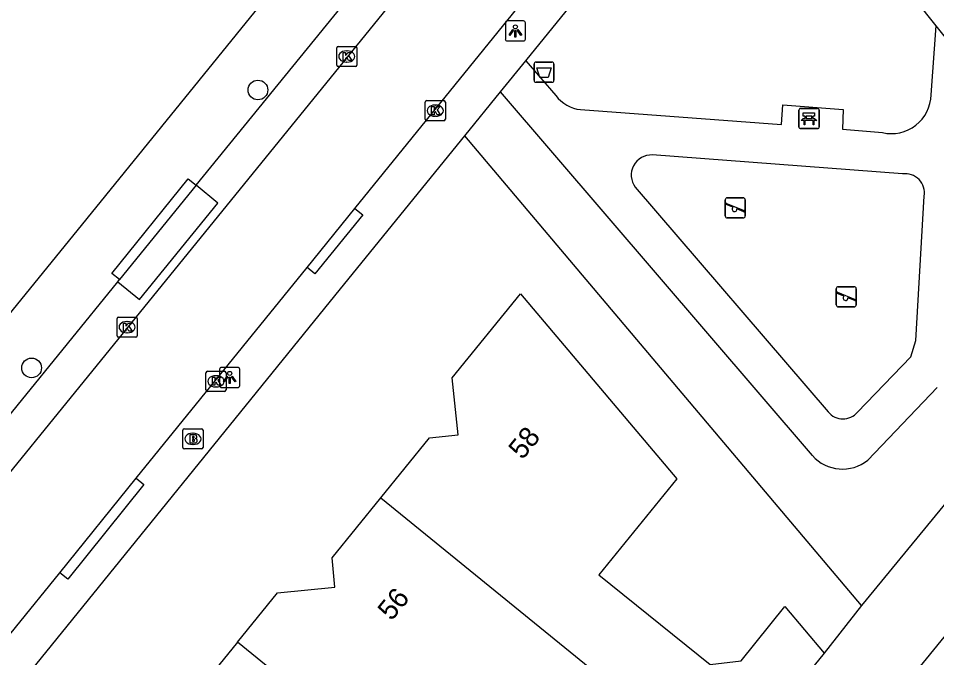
# Model space of a CAD drawing. Extents: x 157321 to 158827, y 386650 to 388532.
# Drawn here: x 157807.56 to 157853.16, y 387367.17 to 387398.91 of the extents above; entities that cross this region are included whole.
import ezdxf

# ---------------------------------------------------------------- set-up
doc = ezdxf.new("R2010")
doc.units = 0
for name, color, linetype in [('IMGEO_Afvalbak', 7, 'Continuous'), ('IMGEO_Bank', 7, 'Continuous'), ('IMGEO_Boom', 7, 'Continuous'), ('IMGEO_Brandkraan', 7, 'Continuous'), ('IMGEO_Groenvoorziening', 7, 'Continuous'), ('IMGEO_Kolk', 7, 'Continuous'), ('IMGEO_Lichtpunt', 7, 'Continuous'), ('IMGEO_Pand', 7, 'Continuous'), ('IMGEO_Pand_nummerreeks', 7, 'Continuous'), ('IMGEO_Rijbaan_lokaal_open', 7, 'Continuous'), ('IMGEO_Speelvoorziening', 7, 'Continuous'), ('IMGEO_Voetpad_halfverhard', 7, 'Continuous'), ('IMGEO_Voetpad_open', 7, 'Continuous')]:
    doc.layers.add(name, color=color, linetype=linetype)

msp = doc.modelspace()

# ---------------------------------------------------------------- linework, layer by layer
at = {"layer": 'IMGEO_Afvalbak'}
for p, q in [((157833.167, 387395.841), (157833.167, 387396.641)), ((157833.167, 387396.641), (157833.167, 387395.841)), ((157833.267, 387396.741), (157834.057, 387396.741)), ((157834.057, 387396.741), (157833.267, 387396.741)), ((157834.157, 387396.641), (157834.157, 387395.841)), ((157834.157, 387395.841), (157834.157, 387396.641)), ((157834.057, 387395.741), (157833.267, 387395.741)), ((157833.267, 387395.741), (157834.057, 387395.741))]:
    msp.add_line(p, q, dxfattribs=at)
msp.add_lwpolyline([(157833.31, 387396.455), (157834.014, 387396.455), (157833.865, 387395.985), (157833.459, 387395.985), (157833.31, 387396.455)], dxfattribs=at)
for centre, start, end in [((157833.267, 387396.641), 90, 180), ((157833.267, 387396.641), 90, 180), ((157834.057, 387396.641), 0, 90), ((157834.057, 387396.641), 360, 90), ((157833.267, 387395.841), 180, 270), ((157833.267, 387395.841), 180, 270), ((157834.057, 387395.841), 270, 0), ((157834.057, 387395.841), 270, 0)]:
    msp.add_arc(centre, 0.1, start, end, dxfattribs=at)
at = {"layer": 'IMGEO_Bank'}
for p, q in [((157846.322, 387393.515), (157846.322, 387394.356)), ((157846.322, 387394.356), (157846.322, 387393.515)), ((157846.397, 387394.44), (157847.238, 387394.44)), ((157847.238, 387394.44), (157846.397, 387394.44)), ((157847.322, 387394.365), (157847.322, 387393.524)), ((157847.322, 387393.524), (157847.322, 387394.365)), ((157847.019, 387393.838), (157846.626, 387393.838)), ((157846.631, 387393.946), (157846.631, 387394.052)), ((157846.675, 387394.052), (157846.675, 387393.946)), ((157846.963, 387394.058), (157846.681, 387394.058)), ((157846.681, 387393.94), (157846.963, 387393.94)), ((157846.969, 387393.946), (157846.969, 387394.052)), ((157847.013, 387394.052), (157847.013, 387393.946)), ((157847.247, 387393.44), (157846.406, 387393.44)), ((157846.406, 387393.44), (157847.247, 387393.44))]:
    msp.add_line(p, q, dxfattribs=at)
for points in [[(157846.569, 387393.838), (157846.427, 387393.838), (157846.539, 387393.94), (157846.625, 387393.94)], [(157846.625, 387394.058), (157846.539, 387394.058), (157846.539, 387394.219), (157847.102, 387394.219), (157847.102, 387394.058), (157847.019, 387394.058)], [(157846.619, 387393.831), (157846.619, 387393.624), (157846.576, 387393.624), (157846.576, 387393.831)], [(157847.019, 387393.94), (157847.102, 387393.94), (157847.214, 387393.838), (157847.075, 387393.838)], [(157847.069, 387393.831), (157847.069, 387393.624), (157847.025, 387393.624), (157847.025, 387393.831)]]:
    msp.add_lwpolyline(points, dxfattribs=at)
for centre, radius, start, end in [((157846.4, 387394.362), 0.0779, 92.4484, 184.2845), ((157846.4, 387394.362), 0.0779, 92.4484, 184.2845), ((157847.244, 387394.362), 0.0779, 2.4484, 94.2845), ((157847.244, 387394.362), 0.0779, 2.4484, 94.2845), ((157846.569, 387393.831), 0.00671, 2.8957, 87.1043), ((157846.626, 387393.831), 0.00671, 92.8957, 177.1043), ((157846.624, 387394.051), 0.00671, 2.8957, 87.1043), ((157846.624, 387393.947), 0.00671, 272.8957, 357.1043), ((157846.681, 387394.051), 0.00671, 92.8957, 177.1043), ((157846.681, 387393.947), 0.00671, 182.8957, 267.1043), ((157846.963, 387394.051), 0.00671, 2.8957, 87.1043), ((157846.963, 387393.947), 0.00671, 272.8957, 357.1043), ((157847.02, 387394.051), 0.00671, 92.8957, 177.1043), ((157847.02, 387393.947), 0.00671, 182.8957, 267.1043), ((157847.018, 387393.831), 0.00671, 2.8957, 87.1043), ((157847.075, 387393.831), 0.00671, 92.8957, 177.1043), ((157846.4, 387393.518), 0.0779, 182.4484, 274.2845), ((157846.4, 387393.518), 0.0779, 182.4484, 274.2845), ((157847.244, 387393.518), 0.0779, 272.4484, 4.2845), ((157847.244, 387393.518), 0.0779, 272.4484, 4.2845)]:
    msp.add_arc(centre, radius, start, end, dxfattribs=at)
at = {"layer": 'IMGEO_Boom'}
for centre in [(157819.461, 387395.357), (157808.223, 387381.557)]:
    msp.add_circle(centre, 0.489, dxfattribs=at)
at = {"layer": 'IMGEO_Brandkraan'}
for p, q in [((157815.732, 387377.607), (157815.732, 387378.459)), ((157815.807, 387378.533), (157816.659, 387378.533)), ((157816.733, 387378.459), (157816.733, 387377.607)), ((157816.22, 387378.313), (157816.245, 387378.313)), ((157816.659, 387377.533), (157815.807, 387377.533)), ((157816.243, 387377.753), (157816.218, 387377.753))]:
    msp.add_line(p, q, dxfattribs=at)
for points in [[(157815.732, 387377.607), (157815.732, 387378.459)], [(157815.807, 387378.533), (157816.659, 387378.533)], [(157816.733, 387378.459), (157816.733, 387377.607)], [(157816.08, 387378.233), (157816.08, 387377.833), (157816.293, 387377.833)], [(157816.311, 387378.233), (157816.08, 387378.233)], [(157816.259, 387378.152), (157816.205, 387378.152), (157816.205, 387378.076)], [(157816.205, 387378.076), (157816.258, 387378.076)], [(157816.267, 387378), (157816.205, 387378), (157816.205, 387377.919)], [(157816.205, 387377.919), (157816.267, 387377.919)], [(157816.659, 387377.533), (157815.807, 387377.533)]]:
    msp.add_lwpolyline(points, dxfattribs=at)
for centre, radius, start, end in [((157815.809, 387378.457), 0.0765, 91.552, 178.448), ((157815.809, 387378.457), 0.0765, 91.552, 178.448), ((157816.657, 387378.457), 0.0765, 1.552, 88.448), ((157816.657, 387378.457), 0.0765, 1.552, 88.448), ((157816.26, 387378.114), 0.0379, 267.8285, 90.9355), ((157816.268, 387377.959), 0.0404, 269.8759, 90.5077), ((157816.315, 387378.088), 0.145, 59.4692, 91.5367), ((157816.34, 387378.135), 0.0922, 285.5137, 58.1501), ((157816.345, 387377.943), 0.105, 301.3115, 78.989), ((157815.809, 387377.609), 0.0765, 181.552, 268.448), ((157815.809, 387377.609), 0.0765, 181.552, 268.448), ((157816.299, 387378.084), 0.251, 268.6676, 293.5347), ((157816.657, 387377.609), 0.0765, 271.552, 358.448), ((157816.657, 387377.609), 0.0765, 271.552, 358.448)]:
    msp.add_arc(centre, radius, start, end, dxfattribs=at)
for centre, major_axis, ratio, start_param, end_param in [((157816.219, 387378.033), (-0.387, 0.002), 0.722429, 4.712389, 7.853982), ((157816.244, 387378.033), (-0.39, 0.002), 0.717154, 1.570796, 4.712389)]:
    msp.add_ellipse(centre, major_axis=major_axis, ratio=ratio, start_param=start_param, end_param=end_param, dxfattribs=at)
at = {"layer": 'IMGEO_Groenvoorziening'}
for points in [[(157796.24, 387298.432), (157798.944, 387300.717), (157806.914, 387310.298), (157819.12, 387325.881), (157828.004, 387336.888), (157908.816, 387436.002)], [(157849.436, 387369.766), (157829.731, 387393.075)], [(157857.36, 387379.415), (157849.436, 387369.766)], [(157849.436, 387369.766), (157847.578, 387367.391)]]:
    msp.add_lwpolyline(points, dxfattribs=at)
at = {"layer": 'IMGEO_Kolk'}
for p, q in [((157823.446, 387397.522), (157824.298, 387397.522)), ((157823.371, 387396.596), (157823.371, 387397.448)), ((157823.859, 387397.302), (157823.884, 387397.302)), ((157824.372, 387397.448), (157824.372, 387396.596)), ((157823.882, 387396.742), (157823.857, 387396.742)), ((157824.298, 387396.522), (157823.446, 387396.522)), ((157827.764, 387393.904), (157827.764, 387394.756)), ((157827.839, 387394.83), (157828.691, 387394.83)), ((157828.765, 387394.756), (157828.765, 387393.904)), ((157828.252, 387394.61), (157828.277, 387394.61)), ((157828.691, 387393.83), (157827.839, 387393.83)), ((157828.275, 387394.05), (157828.25, 387394.05)), ((157812.464, 387383.155), (157812.464, 387384.007)), ((157812.539, 387384.081), (157813.391, 387384.081)), ((157812.952, 387383.861), (157812.977, 387383.861)), ((157813.465, 387384.007), (157813.465, 387383.155)), ((157813.391, 387383.081), (157812.539, 387383.081)), ((157812.975, 387383.301), (157812.95, 387383.301)), ((157816.877, 387380.466), (157816.877, 387381.318)), ((157816.952, 387381.392), (157817.804, 387381.392)), ((157817.365, 387381.172), (157817.39, 387381.172)), ((157817.878, 387381.318), (157817.878, 387380.466)), ((157817.388, 387380.612), (157817.363, 387380.612)), ((157817.804, 387380.392), (157816.952, 387380.392))]:
    msp.add_line(p, q, dxfattribs=at)
for points in [[(157823.446, 387397.522), (157824.298, 387397.522)], [(157823.371, 387396.596), (157823.371, 387397.448)], [(157823.692, 387397.222), (157823.815, 387397.222), (157823.815, 387397.071), (157823.945, 387397.222), (157824.109, 387397.222), (157823.963, 387397.071), (157824.116, 387396.822), (157823.964, 387396.822), (157823.879, 387396.986), (157823.815, 387396.919), (157823.815, 387396.822), (157823.692, 387396.822), (157823.692, 387397.222)], [(157824.372, 387397.448), (157824.372, 387396.596)], [(157824.298, 387396.522), (157823.446, 387396.522)], [(157827.764, 387393.904), (157827.764, 387394.756)], [(157827.839, 387394.83), (157828.691, 387394.83)], [(157828.765, 387394.756), (157828.765, 387393.904)], [(157828.085, 387394.53), (157828.208, 387394.53), (157828.208, 387394.379), (157828.338, 387394.53), (157828.502, 387394.53), (157828.356, 387394.379), (157828.509, 387394.13), (157828.357, 387394.13), (157828.272, 387394.294), (157828.208, 387394.227), (157828.208, 387394.13), (157828.085, 387394.13), (157828.085, 387394.53)], [(157828.691, 387393.83), (157827.839, 387393.83)], [(157812.464, 387383.155), (157812.464, 387384.007)], [(157812.539, 387384.081), (157813.391, 387384.081)], [(157813.465, 387384.007), (157813.465, 387383.155)], [(157812.785, 387383.781), (157812.908, 387383.781), (157812.908, 387383.63), (157813.038, 387383.781), (157813.202, 387383.781), (157813.056, 387383.63), (157813.209, 387383.381), (157813.057, 387383.381), (157812.972, 387383.545), (157812.908, 387383.478), (157812.908, 387383.381), (157812.785, 387383.381), (157812.785, 387383.781)], [(157813.391, 387383.081), (157812.539, 387383.081)], [(157816.877, 387380.466), (157816.877, 387381.318)], [(157816.952, 387381.392), (157817.804, 387381.392)], [(157817.198, 387381.092), (157817.321, 387381.092), (157817.321, 387380.941), (157817.451, 387381.092), (157817.615, 387381.092), (157817.469, 387380.941), (157817.622, 387380.692), (157817.47, 387380.692), (157817.385, 387380.856), (157817.321, 387380.789), (157817.321, 387380.692), (157817.198, 387380.692), (157817.198, 387381.092)], [(157817.878, 387381.318), (157817.878, 387380.466)], [(157817.804, 387380.392), (157816.952, 387380.392)]]:
    msp.add_lwpolyline(points, dxfattribs=at)
for centre, start, end in [((157823.448, 387397.446), 91.552, 178.448), ((157823.448, 387397.446), 91.552, 178.448), ((157824.296, 387397.446), 1.552, 88.448), ((157824.296, 387397.446), 1.552, 88.448), ((157823.448, 387396.598), 181.552, 268.448), ((157823.448, 387396.598), 181.552, 268.448), ((157824.296, 387396.598), 271.552, 358.448), ((157824.296, 387396.598), 271.552, 358.448), ((157827.841, 387394.754), 91.552, 178.448), ((157827.841, 387394.754), 91.552, 178.448), ((157828.689, 387394.754), 1.552, 88.448), ((157828.689, 387394.754), 1.552, 88.448), ((157827.841, 387393.906), 181.552, 268.448), ((157827.841, 387393.906), 181.552, 268.448), ((157828.689, 387393.906), 271.552, 358.448), ((157828.689, 387393.906), 271.552, 358.448), ((157812.541, 387384.005), 91.552, 178.448), ((157812.541, 387384.005), 91.552, 178.448), ((157813.389, 387384.005), 1.552, 88.448), ((157813.389, 387384.005), 1.552, 88.448), ((157812.541, 387383.157), 181.552, 268.448), ((157812.541, 387383.157), 181.552, 268.448), ((157813.389, 387383.157), 271.552, 358.448), ((157813.389, 387383.157), 271.552, 358.448), ((157816.954, 387381.316), 91.552, 178.448), ((157816.954, 387381.316), 91.552, 178.448), ((157817.802, 387381.316), 1.552, 88.448), ((157817.802, 387381.316), 1.552, 88.448), ((157816.954, 387380.468), 181.552, 268.448), ((157816.954, 387380.468), 181.552, 268.448), ((157817.802, 387380.468), 271.552, 358.448), ((157817.802, 387380.468), 271.552, 358.448)]:
    msp.add_arc(centre, 0.0765, start, end, dxfattribs=at)
for centre, major_axis, ratio, start_param, end_param in [((157823.858, 387397.022), (-0.387, 0.002), 0.722429, 4.712389, 7.853982), ((157823.883, 387397.022), (-0.39, 0.002), 0.717154, 1.570796, 4.712389), ((157828.251, 387394.33), (-0.387, 0.002), 0.722429, 4.712389, 7.853982), ((157828.276, 387394.33), (-0.39, 0.002), 0.717154, 1.570796, 4.712389), ((157812.951, 387383.581), (-0.387, 0.002), 0.722429, 4.712389, 7.853982), ((157812.976, 387383.581), (-0.39, 0.002), 0.717154, 1.570796, 4.712389), ((157817.364, 387380.892), (-0.387, 0.002), 0.722429, 4.712389, 7.853982), ((157817.389, 387380.892), (-0.39, 0.002), 0.717154, 1.570796, 4.712389)]:
    msp.add_ellipse(centre, major_axis=major_axis, ratio=ratio, start_param=start_param, end_param=end_param, dxfattribs=at)
at = {"layer": 'IMGEO_Lichtpunt'}
for p, q in [((157831.744, 387398.694), (157831.744, 387397.887)), ((157831.744, 387398.694), (157831.744, 387397.887)), ((157832.646, 387398.789), (157831.838, 387398.789)), ((157832.646, 387398.789), (157831.838, 387398.789)), ((157832.74, 387397.887), (157832.74, 387398.694)), ((157832.74, 387397.887), (157832.74, 387398.694)), ((157831.838, 387397.793), (157832.646, 387397.793)), ((157831.838, 387397.793), (157832.646, 387397.793)), ((157818.461, 387381.581), (157817.653, 387381.581)), ((157818.461, 387381.581), (157817.653, 387381.581)), ((157817.559, 387381.486), (157817.559, 387380.679)), ((157817.559, 387381.486), (157817.559, 387380.679)), ((157818.555, 387380.679), (157818.555, 387381.486)), ((157818.555, 387380.679), (157818.555, 387381.486)), ((157817.653, 387380.585), (157818.461, 387380.585)), ((157817.653, 387380.585), (157818.461, 387380.585))]:
    msp.add_line(p, q, dxfattribs=at)
for points in [[(157832.118, 387398.358), (157832.157, 387398.33), (157831.969, 387398.068), (157831.931, 387398.095), (157832.118, 387398.358)], [(157832.22, 387398.31), (157832.267, 387398.31), (157832.267, 387397.988), (157832.22, 387397.988), (157832.22, 387398.31)], [(157832.33, 387398.33), (157832.368, 387398.357), (157832.555, 387398.095), (157832.516, 387398.067), (157832.33, 387398.33)], [(157817.933, 387381.15), (157817.972, 387381.122), (157817.784, 387380.86), (157817.746, 387380.887), (157817.933, 387381.15)], [(157818.035, 387381.102), (157818.082, 387381.102), (157818.082, 387380.78), (157818.035, 387380.78), (157818.035, 387381.102)], [(157818.145, 387381.122), (157818.183, 387381.149), (157818.37, 387380.887), (157818.331, 387380.859), (157818.145, 387381.122)]]:
    msp.add_lwpolyline(points, dxfattribs=at)
for centre in [(157832.243, 387398.492), (157818.058, 387381.284)]:
    msp.add_circle(centre, 0.0994, dxfattribs=at)
for centre, start, end in [((157831.838, 387398.694), 90, 180), ((157831.838, 387398.694), 90, 180), ((157832.646, 387398.694), 0, 90), ((157832.646, 387398.694), 0, 90), ((157831.838, 387397.887), 180, 270), ((157831.838, 387397.887), 180, 270), ((157832.646, 387397.887), 270, 0), ((157832.646, 387397.887), 270, 360), ((157817.653, 387381.486), 90, 180), ((157817.653, 387381.486), 90, 180), ((157818.461, 387381.486), 0, 90), ((157818.461, 387381.486), 0, 90), ((157817.653, 387380.679), 180, 270), ((157817.653, 387380.679), 180, 270), ((157818.461, 387380.679), 270, 0), ((157818.461, 387380.679), 270, 360)]:
    msp.add_arc(centre, 0.0946, start, end, dxfattribs=at)
at = {"layer": 'IMGEO_Pand'}
for points in [[(157825.562, 387375.105), (157827.978, 387378.079), (157829.401, 387378.229), (157829.101, 387381.065), (157832.491, 387385.228), (157840.261, 387376.042), (157836.393, 387371.277), (157841.916, 387366.832), (157843.452, 387367.008), (157845.621, 387369.704), (157847.578, 387367.391)], [(157818.439, 387367.938), (157820.434, 387370.396), (157823.284, 387370.676), (157823.142, 387372.126), (157825.562, 387375.105)], [(157825.562, 387375.105), (157842.593, 387361.257)], [(157818.439, 387367.938), (157816.442, 387365.477), (157816.733, 387362.64), (157815.319, 387362.495), (157812.895, 387359.511)], [(157827.609, 387360.48), (157818.439, 387367.938)], [(157847.578, 387367.391), (157842.593, 387361.257)]]:
    msp.add_lwpolyline(points, dxfattribs=at)
at = {"layer": 'IMGEO_Rijbaan_lokaal_open'}
for points in [[(157834.935, 387410.595), (157781.63, 387344.993)], [(157853.14, 387398.544), (157846.107, 387407.382), (157845.399, 387407.886)], [(157824.279, 387389.477), (157836.376, 387404.4), (157838.87, 387407.488)], [(157854.949, 387396.271), (157853.14, 387398.544)], [(157821.899, 387386.548), (157824.279, 387389.477)], [(157813.411, 387376.075), (157821.899, 387386.548)], [(157809.626, 387371.388), (157813.411, 387376.075)], [(157800.797, 387360.52), (157809.626, 387371.388)]]:
    msp.add_lwpolyline(points, dxfattribs=at)
at = {"layer": 'IMGEO_Speelvoorziening'}
for p, q in [((157842.664, 387389.103), (157842.664, 387389.903)), ((157842.664, 387389.903), (157842.664, 387389.103)), ((157842.733, 387389.728), (157843.609, 387389.375)), ((157842.764, 387390.003), (157843.554, 387390.003)), ((157843.554, 387390.003), (157842.764, 387390.003)), ((157843.654, 387389.903), (157843.654, 387389.103)), ((157843.654, 387389.103), (157843.654, 387389.903)), ((157843.047, 387389.531), (157842.708, 387389.668)), ((157843.585, 387389.315), (157843.245, 387389.452)), ((157843.554, 387389.003), (157842.764, 387389.003)), ((157842.764, 387389.003), (157843.554, 387389.003)), ((157848.175, 387384.688), (157848.175, 387385.488)), ((157848.175, 387385.488), (157848.175, 387384.688)), ((157848.558, 387385.116), (157848.219, 387385.253)), ((157848.244, 387385.313), (157849.12, 387384.96)), ((157848.275, 387385.588), (157849.065, 387385.588)), ((157849.065, 387385.588), (157848.275, 387385.588)), ((157849.165, 387385.488), (157849.165, 387384.688)), ((157849.165, 387384.688), (157849.165, 387385.488)), ((157849.096, 387384.9), (157848.756, 387385.037)), ((157849.065, 387384.588), (157848.275, 387384.588)), ((157848.275, 387384.588), (157849.065, 387384.588))]:
    msp.add_line(p, q, dxfattribs=at)
for centre, radius, start, end in [((157842.764, 387389.903), 0.1, 90, 180), ((157842.764, 387389.903), 0.1, 90, 180), ((157842.721, 387389.698), 0.0327, 68.078, 248.078), ((157843.554, 387389.903), 0.1, 0, 90), ((157843.554, 387389.903), 0.1, 360, 90), ((157843.126, 387389.441), 0.12, 130.9928, 5.1632), ((157843.597, 387389.345), 0.0327, 248.078, 68.078), ((157842.764, 387389.103), 0.1, 180, 270), ((157842.764, 387389.103), 0.1, 180, 270), ((157843.554, 387389.103), 0.1, 270, 0), ((157843.554, 387389.103), 0.1, 270, 0), ((157848.275, 387385.488), 0.1, 90, 180), ((157848.275, 387385.488), 0.1, 90, 180), ((157848.232, 387385.283), 0.0327, 68.078, 248.078), ((157849.065, 387385.488), 0.1, 0, 90), ((157849.065, 387385.488), 0.1, 360, 90), ((157848.637, 387385.026), 0.12, 130.9928, 5.1632), ((157849.108, 387384.93), 0.0327, 248.078, 68.078), ((157848.275, 387384.688), 0.1, 180, 270), ((157848.275, 387384.688), 0.1, 180, 270), ((157849.065, 387384.688), 0.1, 270, 0), ((157849.065, 387384.688), 0.1, 270, 0)]:
    msp.add_arc(centre, radius, start, end, dxfattribs=at)
at = {"layer": 'IMGEO_Voetpad_halfverhard'}
for points in [[(157852.889, 387395.12), (157853.14, 387398.544)], [(157832.757, 387396.804), (157834.248, 387395.077)], [(157846.987, 387377.208), (157831.509, 387395.266)], [(157835.482, 387394.382), (157845.45, 387393.642), (157845.525, 387394.62), (157848.512, 387394.383), (157848.483, 387393.406), (157850.465, 387393.238)], [(157851.467, 387391.187), (157839.039, 387392.131)], [(157838.196, 387390.533), (157847.779, 387379.368)], [(157849.225, 387379.357), (157851.884, 387382.106), (157852.121, 387382.917), (157852.546, 387390.086)], [(157853.177, 387380.588), (157849.738, 387376.976)]]:
    msp.add_lwpolyline(points, dxfattribs=at)
for centre, radius, start, end in [((157835.7, 387396.212), 1.843, 218.0161, 263.2066), ((157850.904, 387395.174), 1.985, 257.2143, 358.4374), ((157838.996, 387391.132), 1, 87.5325, 216.8411), ((157851.602, 387390.24), 0.956, 350.705, 98.1387), ((157848.507, 387379.965), 0.941, 219.3868, 319.7415), ((157848.484, 387378.53), 1.997, 221.4478, 308.9112)]:
    msp.add_arc(centre, radius, start, end, dxfattribs=at)
at = {"layer": 'IMGEO_Voetpad_open'}
for points in [[(157773.183, 387342.487), (157810.054, 387387.828), (157827.659, 387409.542), (157829.446, 387411.753)], [(157832.757, 387396.804), (157841.134, 387407.129)], [(157816.386, 387390.627), (157823.951, 387399.938)], [(157831.509, 387395.266), (157832.757, 387396.804)], [(157829.731, 387393.075), (157831.509, 387395.266)], [(157779.19, 387330.883), (157779.61, 387331.301), (157780, 387331.748), (157823.566, 387385.477), (157829.731, 387393.075)], [(157812.579, 387385.941), (157812.203, 387386.244), (157815.996, 387390.941), (157816.386, 387390.627)], [(157812.496, 387385.838), (157813.583, 387384.955), (157817.474, 387389.743), (157816.386, 387390.627)], [(157816.386, 387390.627), (157812.579, 387385.941)], [(157824.279, 387389.477), (157824.667, 387389.162), (157822.287, 387386.233), (157821.899, 387386.548)], [(157804.991, 387376.6), (157812.496, 387385.838)], [(157812.496, 387385.838), (157812.579, 387385.941)], [(157813.411, 387376.075), (157813.799, 387375.761), (157810.014, 387371.074), (157809.626, 387371.388)]]:
    msp.add_lwpolyline(points, dxfattribs=at)

# ---------------------------------------------------------------- texts
at = {"layer": 'IMGEO_Pand_nummerreeks'}
for s, p in [('58', (157832.593, 387376.957)), ('56', (157826.096, 387368.955))]:
    msp.add_text(s, height=1, rotation=50.9228, dxfattribs=at).set_placement(p)

doc.saveas('drawing.dxf')
